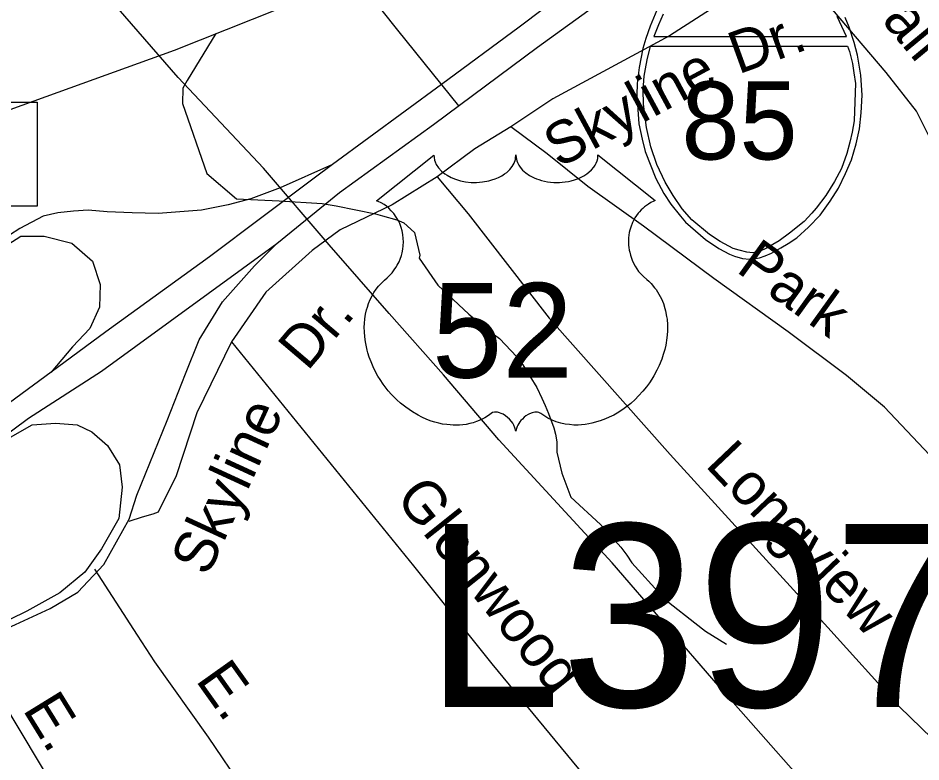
# Model space of a CAD drawing. Extents: x 1473865 to 1648260, y 639067 to 773536.
# Drawn here: x 1566807 to 1568832, y 696860 to 698529 of the extents above; entities that cross this region are included whole.
import ezdxf

# ---------------------------------------------------------------- set-up
doc = ezdxf.new("R2010")
doc.units = 0
for name, color, linetype in [('Exist Hydrographic Creek Single Shore', 7, 'Continuous'), ('Exist Hydrographic Misc Water Feature', 7, 'Continuous'), ('Exist Road Non-System Type 51', 7, 'Continuous'), ('Exist Road Non-System Type 51 Label', 7, 'Continuous'), ('Exist Road Primary Interstate Divided Center Attributed', 7, 'Continuous'), ('Exist Road Primary Interstate Interchange CELL', 7, 'Continuous'), ('Exist Road Primary Interstate Ramp 1 Lane Attributed', 7, 'Continuous'), ('Exist Road Primary Interstate Shield CELL', 7, 'Continuous'), ('Exist Road Primary Interstate Shield Number Label', 7, 'Continuous'), ('Exist Road Primary Interstate Structure Cantilever Sign Number Label', 7, 'Continuous'), ('Exist Road Primary US Divided Attributed', 7, 'Continuous'), ('Exist Road Primary US Label', 7, 'Continuous'), ('Exist Road Primary US Shield CELL', 7, 'Continuous'), ('Exist Road Primary US Shield Number Label', 7, 'Continuous'), ('Exist Utilities Electrical Transmission Line', 7, 'Continuous')]:
    doc.layers.add(name, color=color, linetype=linetype)

msp = doc.modelspace()

# ---------------------------------------------------------------- linework, layer by layer
at = {"layer": 'Exist Hydrographic Creek Single Shore'}
msp.add_lwpolyline([(1565660.1, 697913.9), (1566004.2, 698041.7), (1566608.9, 698258.5), (1567157.9, 698456.5), (1567861.9, 698737.7)], dxfattribs=at)
at = {"layer": 'Exist Hydrographic Misc Water Feature'}
msp.add_lwpolyline([(1567250.7, 698494.2), (1567187, 698388.8), (1567176.9, 698371.7), (1567176, 698337.3), (1567230.6, 698180.2), (1567297.3, 698123.1), (1567393.3, 698118.7), (1567489.2, 698112.7), (1567521.1, 698107.9), (1567608.9, 698089.7), (1567624.8, 698085.3), (1567656.5, 698076.5), (1567672.3, 698069.6), (1567696.1, 698047.8), (1567708.4, 697996.6), (1567706.8, 697990.1), (1567749.1, 697929.4), (1567818, 697864.8), (1567861.3, 697828.6), (1567886.8, 697810), (1567925.9, 697769), (1567939.6, 697750.7), (1567970.5, 697700), (1567981.9, 697676), (1567989.6, 697659.4), (1567997.3, 697642), (1568008.7, 697609.8), (1568012.3, 697595), (1568015.9, 697577.7), (1568015.3, 697554.7), (1568026.7, 697507.7), (1568047.2, 697454), (1568113.9, 697392.7), (1568158.8, 697341.7), (1568172.6, 697323.4), (1568184.1, 697306.7), (1568250.5, 697233.2), (1568266.2, 697218.1), (1568325.2, 697171.8), (1568348.9, 697153.2), (1568396.2, 697124.4)], dxfattribs=at)
at = {"layer": 'Exist Road Non-System Type 51'}
for points in [[(1567795.6, 698331.8), (1567659.3, 698502), (1567623.8, 698546.2), (1567328.1, 698861.8), (1567210.9, 698989.7)], [(1568915.3, 697491.3), (1568949.1, 697515.5), (1568963.5, 697551.7), (1568963.5, 697657.9), (1568949.1, 697795.6), (1568905.6, 698012.9), (1568874.3, 698173.5), (1568862.8, 698239), (1568822.4, 698319.9), (1568754.3, 698406.5), (1568633.6, 698548.1), (1568553.9, 698644.7), (1568505.7, 698622.9), (1568399.5, 698574.6), (1568268.6, 698489.4), (1568007, 698348), (1567912.5, 698284.9)], [(1567912.5, 698284.9), (1567831.8, 698235.7), (1567747.3, 698172.6)], [(1568915.3, 697491.3), (1568851.5, 697549.2), (1568750.6, 697656.2), (1568665.2, 697727.2), (1568534.7, 697824.6), (1568367.8, 697944.4), (1568210.3, 698062), (1568085.3, 698151.1), (1567993.9, 698224.2), (1567912.5, 698284.9)], [(1567747.3, 698172.6), (1567646.6, 698109.6), (1567529.4, 698053.6), (1567466.6, 698007.7), (1567362.9, 697913.6), (1567285.7, 697802.5)], [(1567747.3, 698172.6), (1567816.5, 698089.9), (1567998.2, 697855.9), (1568269.5, 697549.9), (1568623.7, 697161.4), (1568784, 696983.8), (1569002, 696771.5), (1569073.1, 696696.7), (1569102.9, 696645.4)], [(1567285.7, 697802.5), (1567208.4, 697643.1), (1567162.2, 697502.1), (1567121.3, 697420.6), (1567109.5, 697416.1), (1567085.4, 697408.9), (1567056.2, 697399.6)], [(1567285.7, 697802.5), (1567693.9, 697300.2), (1567869.7, 697080.3), (1568103.3, 696797.2), (1568233.8, 696641.4)], [(1567705.4, 696262.2), (1567621.4, 696372.3), (1567474.2, 696560.7), (1567234.7, 696915.5), (1567114.2, 697084.8), (1567075, 697144.1), (1566979.8, 697292.3)]]:
    msp.add_lwpolyline(points, dxfattribs=at)
at = {"layer": 'Exist Road Primary Interstate Divided Center Attributed'}
for points in [[(1569977.3, 699716.8), (1569818.1, 699630.9), (1569762.8, 699601.6), (1569149.4, 699287.1), (1569029.4, 699225.6), (1568624.5, 698979.2), (1568434.2, 698860.8), (1568097.8, 698635.1), (1567931.2, 698508.2), (1567757, 698380), (1567512.5, 698200)], [(1567387.8, 698023), (1567528.1, 698137.8), (1567739.1, 698289.8), (1567972.5, 698463.4), (1568238.1, 698656.5), (1568449, 698800.5), (1568647.6, 698924.8), (1568862.2, 699058.7), (1569058.3, 699169), (1569270.5, 699282.6), (1569292.7, 699294.5), (1569851.6, 699578.4), (1570024.9, 699665.7)], [(1567512.5, 698200), (1567471.3, 698169.7), (1567236.9, 697993.2), (1567004.1, 697824.6), (1566881.4, 697734.4)], [(1566724.9, 697552.4), (1566831.1, 697631.5), (1566994.9, 697736.6), (1567387.8, 698023)], [(1566881.4, 697734.4), (1566654.4, 697567.6), (1566480.4, 697448.5)]]:
    msp.add_lwpolyline(points, dxfattribs=at)
at = {"layer": 'Exist Road Primary Interstate Interchange CELL'}
msp.add_lwpolyline([(1566415.1, 698340.2), (1566850, 698340.2), (1566850, 698107), (1566415.1, 698107)], close=True, dxfattribs=at)
at = {"layer": 'Exist Road Primary Interstate Ramp 1 Lane Attributed'}
for points in [[(1567512.5, 698200), (1567395, 698148.3), (1567329.1, 698123.1), (1567278.7, 698109.5), (1567218.6, 698097.8), (1567121.6, 698090.1), (1567063.5, 698092), (1567007.2, 698094), (1566964.6, 698097.8), (1566931.6, 698095.9), (1566896.7, 698092), (1566863.7, 698084.3), (1566811.4, 698057.1), (1566718.3, 697996.9), (1566636.9, 697940.7), (1566551.6, 697876.6), (1566462.4, 697810.7), (1566390.6, 697760.2), (1566357.7, 697736.9), (1566330.5, 697731.1), (1566293.7, 697731.1), (1566258.8, 697737.3)], [(1566328.2, 697645.4), (1566336.4, 697680.7), (1566342.2, 697700.1), (1566359.6, 697721.4), (1566415.9, 697762.2), (1566530.3, 697843.6), (1566706.7, 697971.7), (1566813.3, 698039.6), (1566865.7, 698039.6), (1566927.7, 698024.1), (1566974.3, 697983.4), (1566991.7, 697931), (1566989.8, 697880.5), (1566968.4, 697832), (1566929.7, 697791.3), (1566881.4, 697734.4)], [(1566726.7, 697072.1), (1566730.1, 697103.1), (1566734.8, 697116.1), (1566743.6, 697133.9), (1566782.4, 697159.2), (1566879.6, 697203.9), (1566941.7, 697240.9), (1567000, 697303.1), (1567056.4, 697404.2), (1567073.9, 697458.7), (1567141.9, 697625.9), (1567182.7, 697730.9), (1567213.7, 697806.7), (1567266.2, 697892.3), (1567338, 697973.1), (1567387.8, 698023)], [(1566724.9, 697552.4), (1566790.2, 697588.9), (1566838.8, 697616.2), (1566891.2, 697620), (1566939.8, 697616.2), (1566972.8, 697600.6), (1567007.8, 697569.5), (1567035, 697526.7), (1567040.8, 697476.2), (1567033.1, 697406.2), (1566994.2, 697338.1), (1566957.3, 697285.6), (1566900.9, 697238.9), (1566827.1, 697198.1), (1566751.3, 697161.2), (1566716.4, 697153.4), (1566685.3, 697163.1), (1566652, 697191.7)]]:
    msp.add_lwpolyline(points, dxfattribs=at)
at = {"layer": 'Exist Road Primary Interstate Shield CELL'}
for points in [[(1568240, 698546.9), (1568224.7, 698511), (1568215.1, 698483.2), (1568208.3, 698460.3), (1568200, 698418.3), (1568195.6, 698381.8), (1568194.9, 698355.9), (1568199.6, 698291.4), (1568206.7, 698257), (1568213.9, 698229.3), (1568237.8, 698169.2), (1568255.7, 698135.6), (1568271.1, 698111.4), (1568292.7, 698084.3), (1568304.4, 698071.3), (1568349.2, 698032.1), (1568379.1, 698011.7), (1568403, 697998.8), (1568414.3, 697994.5), (1568431.8, 697989.6), (1568448, 697987.8), (1568457.5, 697988.7), (1568470.2, 697991.2), (1568482.6, 697995.2), (1568496.7, 698001.5), (1568517.6, 698013), (1568534.3, 698022.8), (1568553.7, 698035.8), (1568579.8, 698059.5), (1568605.8, 698087), (1568628.8, 698118), (1568647.1, 698147), (1568663.1, 698180.2), (1568676.6, 698211.1), (1568687.2, 698246.4), (1568694.3, 698280.7), (1568697.9, 698316.3), (1568700.2, 698355.9), (1568697.6, 698400.5), (1568689.8, 698446), (1568682.5, 698474.4), (1568671.5, 698508.3), (1568662.5, 698530)], [(1568253.9, 698537.5), (1568243.8, 698513.8), (1568233.4, 698487.7), (1568665, 698487.5), (1568654.9, 698510), (1568644.2, 698532.5)]]:
    msp.add_lwpolyline(points, dxfattribs=at)
msp.add_lwpolyline([(1568667.5, 698466.2), (1568672.2, 698454.1), (1568678.5, 698427), (1568681.8, 698406.2), (1568685.3, 698382.2), (1568684.1, 698341), (1568682.1, 698298.5), (1568678.2, 698273.2), (1568672.9, 698250.3), (1568665.8, 698224.8), (1568654.3, 698191), (1568638.3, 698162.4), (1568618.5, 698130.5), (1568597, 698102.7), (1568587.7, 698091.1), (1568570, 698072.4), (1568537.7, 698046.6), (1568514.2, 698029), (1568486, 698012.4), (1568471.7, 698006), (1568455.1, 698002.5), (1568441.4, 698003.5), (1568424.7, 698007.9), (1568411.3, 698011.6), (1568381.9, 698027.5), (1568358, 698043.4), (1568318.2, 698076), (1568296.8, 698101.1), (1568276.7, 698130.5), (1568258.9, 698160.6), (1568239.8, 698200.3), (1568226.3, 698240.2), (1568216.5, 698283.3), (1568209.9, 698335.9), (1568209.2, 698368), (1568211.2, 698398.8), (1568214.1, 698415), (1568218, 698435.1), (1568225.9, 698466)], close=True, dxfattribs=at)
at = {"layer": 'Exist Road Primary US Divided Attributed'}
msp.add_lwpolyline([(1567097.6, 696391.2), (1567092.9, 696460.2), (1566773, 696995.2), (1566755.5, 697028.7), (1566726.7, 697072.1)], dxfattribs=at)
at = {"layer": 'Exist Road Primary US Shield CELL'}
msp.add_lwpolyline([(1567739.8, 698221.4), (1567740.2, 698216.1), (1567741.5, 698209.8), (1567742.5, 698206.5), (1567745.4, 698200.3), (1567750.3, 698192.9), (1567757.1, 698185.7), (1567764.7, 698179.4), (1567769.9, 698176.1), (1567778.7, 698171.3), (1567788.6, 698167.2), (1567799.7, 698164), (1567811, 698161.7), (1567823.4, 698160.3), (1567835.6, 698160.1), (1567848.9, 698161.1), (1567863.4, 698163.9), (1567870.2, 698165.6), (1567877.7, 698168.2), (1567884.7, 698171.1), (1567892.4, 698175.2), (1567898.5, 698179.2), (1567903.3, 698182.7), (1567910.2, 698189.2), (1567915.6, 698196), (1567917.9, 698199.8), (1567919.9, 698203.4), (1567922.6, 698211.2), (1567923.3, 698214.6), (1567923.9, 698221.7), (1567924.3, 698215.7), (1567924.9, 698212), (1567925.9, 698208.4), (1567927.4, 698204.5), (1567930.2, 698199), (1567933.2, 698194.4), (1567938.9, 698187.7), (1567942.5, 698184.3), (1567945.8, 698181.7), (1567954.5, 698175.7), (1567964.7, 698170.5), (1567969.7, 698168.3), (1567974.9, 698166.5), (1567981.4, 698164.5), (1567988.2, 698162.9), (1567994.9, 698161.8), (1568001.7, 698160.8), (1568008.7, 698160.3), (1568014.4, 698160.1), (1568021.4, 698160.2), (1568027.8, 698160.6), (1568034.4, 698161.3), (1568041.7, 698162.5), (1568047.6, 698163.8), (1568055.3, 698165.9), (1568062.3, 698168.4), (1568068.5, 698171), (1568076.4, 698175.2), (1568082.9, 698179.2), (1568087.6, 698183.1), (1568093.2, 698188.2), (1568098.5, 698194.4), (1568101.7, 698198.9), (1568103.9, 698203.5), (1568105.9, 698208.4), (1568107.2, 698213.5), (1568107.8, 698218), (1568107.9, 698221.8), (1568236.5, 698119.4), (1568233.5, 698118.2), (1568226.5, 698114.8), (1568220.9, 698111.5), (1568212.1, 698105.3), (1568208.3, 698101.9), (1568204.5, 698098.3), (1568201, 698094.5), (1568197.9, 698091), (1568194.2, 698085.8), (1568190.9, 698080.6), (1568187.6, 698074.9), (1568185.2, 698070), (1568181.2, 698059.6), (1568179.3, 698053.1), (1568178.1, 698047.6), (1568176.6, 698036.1), (1568176.2, 698030.6), (1568176.2, 698025.2), (1568176.5, 698019.5), (1568177.1, 698014.1), (1568178.1, 698008.4), (1568179, 698003.3), (1568180.6, 697997.2), (1568182.8, 697990), (1568185.6, 697983.1), (1568191.5, 697972), (1568199.1, 697960.6), (1568204.5, 697954.2), (1568209.8, 697948.7), (1568217.7, 697942), (1568222, 697938.2), (1568227, 697933.3), (1568235, 697923.9), (1568238.3, 697919.5), (1568241.6, 697914.6), (1568244.6, 697909.5), (1568247.7, 697904), (1568250.1, 697899.2), (1568254.6, 697888.2), (1568257.9, 697877.5), (1568259.4, 697871.9), (1568261.8, 697859.3), (1568262.7, 697853), (1568263.7, 697840.7), (1568263.8, 697825.8), (1568262.6, 697811.7), (1568260, 697795.2), (1568257.8, 697785.3), (1568254.4, 697773.9), (1568251.1, 697763.9), (1568245.2, 697749.2), (1568240, 697738.6), (1568233.3, 697726.1), (1568228.6, 697718.6), (1568223.2, 697710.6), (1568216.5, 697701.3), (1568208.6, 697691.4), (1568199.1, 697681), (1568191.4, 697673.3), (1568181.4, 697664.4), (1568175.3, 697659.3), (1568166.7, 697652.8), (1568154.8, 697644.9), (1568143.1, 697638.1), (1568133.2, 697633.1), (1568124.4, 697629.3), (1568113, 697624.9), (1568094, 697619.7), (1568087.1, 697618.2), (1568078.9, 697617), (1568071.2, 697616.3), (1568063.8, 697615.8), (1568053.7, 697615.8), (1568043.8, 697616.6), (1568034.4, 697617.9), (1568024.6, 697620), (1568014.3, 697623), (1568005, 697626.7), (1567995.6, 697631.3), (1567979.7, 697641.3), (1567975.1, 697643.8), (1567972.5, 697644.5), (1567966.4, 697644.8), (1567960.6, 697643.5), (1567954.7, 697641.2), (1567951.1, 697639.3), (1567946.3, 697636.2), (1567942.7, 697633.3), (1567938.3, 697629.1), (1567935.2, 697625.6), (1567932.9, 697622.9), (1567928.5, 697615.8), (1567926.9, 697612.5), (1567925.2, 697608.1), (1567923.7, 697601.8), (1567921.7, 697609.8), (1567919.3, 697615.1), (1567916.6, 697619.7), (1567913.8, 697623.7), (1567909.3, 697628.9), (1567905.3, 697632.7), (1567900.4, 697636.7), (1567895.2, 697639.8), (1567891.1, 697641.9), (1567887.3, 697643.4), (1567882.7, 697644.5), (1567878.9, 697644.8), (1567875.7, 697644.8), (1567871.5, 697643.8), (1567865.6, 697639.6), (1567860.1, 697635.8), (1567854.1, 697632.1), (1567847, 697628.3), (1567841.8, 697625.8), (1567835.5, 697623.4), (1567828.2, 697621), (1567820.3, 697618.9), (1567812.2, 697617.3), (1567805.1, 697616.2), (1567797.4, 697615.5), (1567790.5, 697615.3), (1567783.3, 697615.3), (1567776.5, 697615.9), (1567768.7, 697616.6), (1567759, 697618), (1567750.9, 697619.8), (1567742.4, 697622.1), (1567733.7, 697624.8), (1567724.3, 697628.4), (1567712.6, 697633.5), (1567704.5, 697637.7), (1567691.7, 697645.1), (1567676.7, 697655.5), (1567665.3, 697664.7), (1567657, 697672.2), (1567644.8, 697684.6), (1567637.6, 697692.8), (1567626.3, 697707.4), (1567619.1, 697717.9), (1567614.4, 697725.7), (1567607.6, 697738.1), (1567603.8, 697746), (1567599, 697757.4), (1567595.1, 697767.8), (1567591.9, 697777.7), (1567590.2, 697784), (1567587.8, 697795), (1567586.3, 697802.8), (1567584.9, 697813.5), (1567584.1, 697824.8), (1567583.9, 697835.3), (1567584.2, 697843.9), (1567585.2, 697854), (1567586.9, 697864.7), (1567588.9, 697873.9), (1567590.8, 697880.5), (1567593.5, 697888.6), (1567597.1, 697897.5), (1567601.4, 697906), (1567605.5, 697913.1), (1567610.5, 697920.7), (1567615.6, 697927.1), (1567622.1, 697934.3), (1567629, 697940.8), (1567635.2, 697945.9), (1567642.7, 697953.2), (1567646.5, 697957.6), (1567651.2, 697963.7), (1567654.9, 697969.4), (1567657.9, 697974.5), (1567661.8, 697982.1), (1567664.2, 697987.7), (1567667.1, 697996.3), (1567668.6, 698002.4), (1567670.1, 698010.3), (1567671.1, 698017.6), (1567671.5, 698026.8), (1567671.3, 698034.4), (1567670.3, 698043.3), (1567668.6, 698051.8), (1567666.6, 698059.3), (1567663.4, 698067.8), (1567660.5, 698074), (1567655.5, 698082.4), (1567650.1, 698090.3), (1567644.4, 698096.6), (1567638.7, 698102.3), (1567633.3, 698106.6), (1567628.1, 698110.3), (1567621.5, 698114.3), (1567615.2, 698117.4), (1567611.2, 698119)], close=True, dxfattribs=at)
at = {"layer": 'Exist Utilities Electrical Transmission Line'}
msp.add_lwpolyline([(1571165.5, 693370.3), (1570853, 693759.2), (1570603.9, 694095), (1570261.9, 694532.2), (1570022.6, 694858), (1569786.9, 695165.5), (1569483.1, 695596), (1569220.7, 695988.1), (1568969.5, 696332), (1568863.8, 696489.6), (1568653, 696718.8), (1568377.4, 697031.1), (1568139.4, 697306.6), (1567885.3, 697582.5), (1567761.4, 697728.5), (1567639.3, 697866.2), (1567505.3, 698020.4), (1567357.9, 698192.4), (1567166.8, 698395.4), (1567017.2, 698567.7), (1566911.6, 698741.3), (1566811.9, 698906.8)], dxfattribs=at)

# ---------------------------------------------------------------- texts
at = {"layer": 'Exist Road Non-System Type 51 Label'}
for s, rotation, p in [('Fair', 309.6175, (1568693, 698583.2)), ('Dr.', 19.959, (1568422.5, 698402.1)), ('Skyline', 28.3909, (1568020.3, 698191.3)), ('Park', 324.3157, (1568415.2, 697961.1)), ('Dr.', 49.6257, (1567456.2, 697734.8)), ('Skyline', 65.2731, (1567232.7, 697273.6)), ('Longview', 313.5595, (1568346.1, 697524.7)), ('Glenwood', 308.6519, (1567651.3, 697451.6)), ('E.', 305.4244, (1567204.1, 697043.3))]:
    msp.add_text(s, height=95, rotation=rotation, dxfattribs=at).set_placement(p)
at = {"layer": 'Exist Road Primary Interstate Shield Number Label'}
msp.add_text('85', height=175, dxfattribs=at).set_placement((1568295.1, 698211.6))
at = {"layer": 'Exist Road Primary Interstate Structure Cantilever Sign Number Label'}
msp.add_text('L397', height=410.1, dxfattribs=at).set_placement((1567719.9, 696983.4))
at = {"layer": 'Exist Road Primary US Label'}
msp.add_text('E.', height=95, rotation=301.626, dxfattribs=at).set_placement((1566816.5, 696977.5))
at = {"layer": 'Exist Road Primary US Shield Number Label'}
msp.add_text('52', height=212.5, dxfattribs=at).set_placement((1567735.6, 697722.1))

doc.saveas('drawing.dxf')
